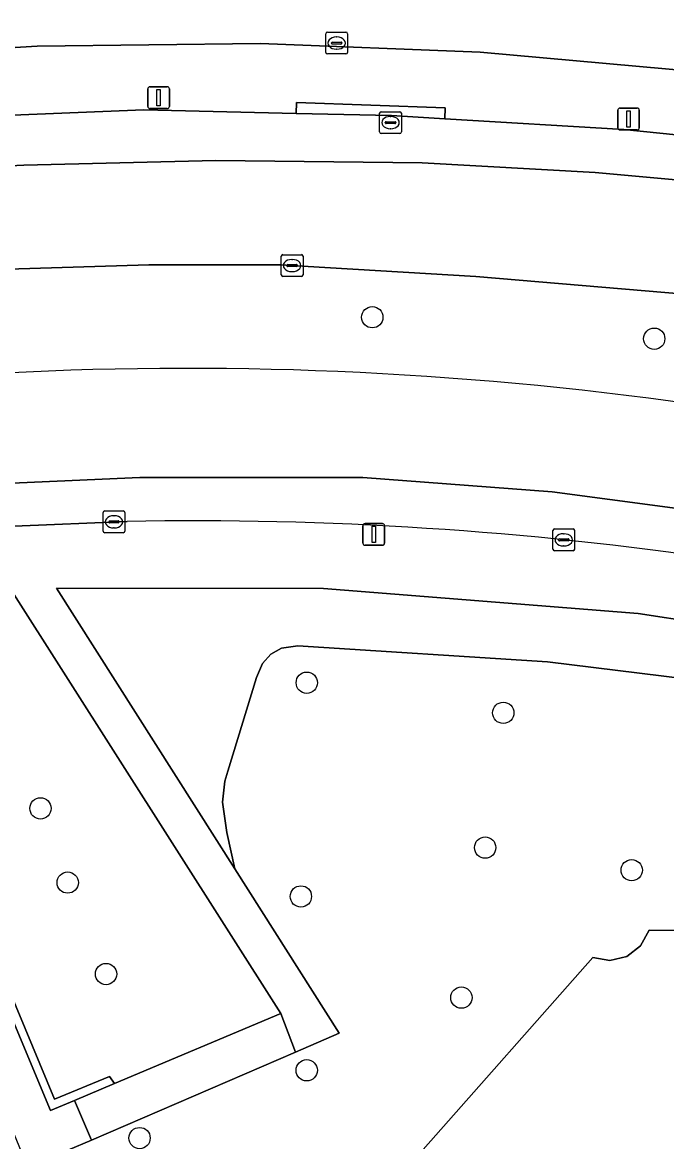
# Model space of a CAD drawing. Extents: x 163008 to 163854, y 382777 to 383982.
# Drawn here: x 163066 to 163095.5, y 383887.2 to 383938.5 of the extents above; entities that cross this region are included whole.
import ezdxf

# ---------------------------------------------------------------- set-up
doc = ezdxf.new("R2010")
doc.units = 0
for name, color, linetype in [('IMGEO_Berm_groen', 7, 'Continuous'), ('IMGEO_Boom', 7, 'Continuous'), ('IMGEO_Erf', 7, 'Continuous'), ('IMGEO_Gemengd_bos', 7, 'Continuous'), ('IMGEO_Groenvoorziening', 7, 'Continuous'), ('IMGEO_Kolk', 7, 'Continuous'), ('IMGEO_Lichtmast', 7, 'Continuous'), ('IMGEO_Loofbos', 7, 'Continuous'), ('IMGEO_Muur', 7, 'Continuous'), ('IMGEO_Rijbaan_lokaal_gesloten', 7, 'Continuous'), ('IMGEO_Rioolput', 7, 'Continuous'), ('IMGEO_Voetpad_open', 7, 'Continuous')]:
    doc.layers.add(name, color=color, linetype=linetype)

msp = doc.modelspace()

# ---------------------------------------------------------------- linework, layer by layer
at = {"layer": 'IMGEO_Berm_groen'}
msp.add_lwpolyline([(163128.117, 383919.856), (163123.488, 383921.171), (163118.231, 383922.517), (163109.152, 383924.363), (163102.323, 383925.525), (163086.786, 383926.85), (163077.814, 383927.382), (163071.788, 383927.384), (163064.331, 383927.156), (163052.705, 383926.424), (163054.886, 383921.669), (163064.117, 383922.359)], dxfattribs=at)
msp.add_arc((163073.542, 383758.414), 164.216, 81.88159, 93.29041, dxfattribs=at)
at = {"layer": 'IMGEO_Boom'}
for centre in [(163082.039, 383924.98), (163094.973, 383923.992), (163079.034, 383908.208), (163088.047, 383906.828), (163066.816, 383902.444), (163087.217, 383900.645), (163093.939, 383899.609), (163068.064, 383899.041), (163078.761, 383898.402), (163069.822, 383894.844), (163086.128, 383893.762), (163079.032, 383890.427), (163071.361, 383887.315)]:
    msp.add_circle(centre, 0.489, dxfattribs=at)
at = {"layer": 'IMGEO_Erf'}
msp.add_lwpolyline([(163184.828, 383944.488), (163192.198, 383963.657), (163130.778, 383970.367), (163125.854, 383970.697), (163118.509, 383970.897), (163094.915, 383970.999), (163036.247, 383970.543), (163053.933, 383937.027), (163053.953, 383936.658), (163066.661, 383937.409), (163076.906, 383937.538), (163086.987, 383937.137), (163101.44, 383935.846), (163112.282, 383934.196), (163117.29, 383933.145), (163127.258, 383930.613), (163137, 383927.725), (163146.563, 383924.32), (163155.953, 383920.628), (163176.923, 383911.904), (163182.463, 383935.631), (163183.532, 383940.207), (163183.965, 383942.062)], close=True, dxfattribs=at)
at = {"layer": 'IMGEO_Gemengd_bos'}
msp.add_lwpolyline([(163077.836, 383893.032), (163065.481, 383912.446), (163064.573, 383912.4), (163064.588, 383912.165), (163058.135, 383911.541), (163067.456, 383889.097), (163069.984, 383890.136), (163070.204, 383889.818)], close=True, dxfattribs=at)
at = {"layer": 'IMGEO_Groenvoorziening'}
for points in [[(163125.01, 383904.299), (163120.135, 383905.812), (163110.459, 383908.428), (163102.636, 383910.097), (163094.243, 383911.389), (163079.804, 383912.529), (163067.557, 383912.546), (163075.735, 383899.671), (163075.363, 383901.337), (163075.167, 383902.723), (163075.278, 383903.686), (163075.409, 383904.154), (163076.729, 383908.454), (163076.997, 383909.098), (163077.382, 383909.516), (163077.878, 383909.794), (163078.625, 383909.903), (163090.082, 383909.165), (163099.641, 383907.993), (163107.117, 383906.581), (163115.028, 383904.718), (163124.944, 383901.828)], [(163135.78, 383884.499), (163129.923, 383887.396), (163124.231, 383889.85), (163117.841, 383892.207), (163112.185, 383893.964), (163107.273, 383895.249), (163099.776, 383896.796), (163094.736, 383896.858), (163094.347, 383896.132), (163093.715, 383895.647), (163092.94, 383895.462), (163092.157, 383895.608), (163084.372, 383886.793)]]:
    msp.add_lwpolyline(points, dxfattribs=at)
at = {"layer": 'IMGEO_Kolk'}
for p, q in [((163077.859, 383926.923), (163077.859, 383927.775)), ((163077.934, 383927.849), (163078.786, 383927.849)), ((163078.347, 383927.629), (163078.372, 383927.629)), ((163078.86, 383927.775), (163078.86, 383926.923)), ((163078.118, 383927.343), (163078.118, 383927.355)), ((163078.556, 383927.306), (163078.158, 383927.306)), ((163078.161, 383927.392), (163078.559, 383927.392)), ((163078.37, 383927.069), (163078.345, 383927.069)), ((163078.602, 383927.355), (163078.602, 383927.343)), ((163078.786, 383926.849), (163077.934, 383926.849)), ((163069.687, 383915.166), (163069.687, 383916.018)), ((163069.762, 383916.092), (163070.614, 383916.092)), ((163069.989, 383915.635), (163070.387, 383915.635)), ((163070.175, 383915.872), (163070.2, 383915.872)), ((163070.688, 383916.018), (163070.688, 383915.166)), ((163069.946, 383915.586), (163069.946, 383915.598)), ((163070.384, 383915.549), (163069.986, 383915.549)), ((163070.198, 383915.312), (163070.173, 383915.312)), ((163070.43, 383915.598), (163070.43, 383915.586)), ((163090.322, 383914.337), (163090.322, 383915.189)), ((163090.397, 383915.263), (163091.249, 383915.263)), ((163091.323, 383915.189), (163091.323, 383914.337)), ((163070.614, 383915.092), (163069.762, 383915.092)), ((163090.581, 383914.757), (163090.581, 383914.769)), ((163091.019, 383914.72), (163090.621, 383914.72)), ((163090.624, 383914.806), (163091.022, 383914.806)), ((163090.81, 383915.043), (163090.835, 383915.043)), ((163091.065, 383914.769), (163091.065, 383914.757)), ((163091.249, 383914.263), (163090.397, 383914.263)), ((163090.833, 383914.483), (163090.808, 383914.483))]:
    msp.add_line(p, q, dxfattribs=at)
for points in [[(163077.859, 383926.923), (163077.859, 383927.775)], [(163077.934, 383927.849), (163078.786, 383927.849)], [(163078.86, 383927.775), (163078.86, 383926.923)], [(163078.786, 383926.849), (163077.934, 383926.849)], [(163069.687, 383915.166), (163069.687, 383916.018)], [(163069.762, 383916.092), (163070.614, 383916.092)], [(163070.688, 383916.018), (163070.688, 383915.166)], [(163090.322, 383914.337), (163090.322, 383915.189)], [(163090.397, 383915.263), (163091.249, 383915.263)], [(163091.323, 383915.189), (163091.323, 383914.337)], [(163070.614, 383915.092), (163069.762, 383915.092)], [(163091.249, 383914.263), (163090.397, 383914.263)]]:
    msp.add_lwpolyline(points, dxfattribs=at)
for centre, radius, start, end in [((163077.936, 383927.773), 0.0765, 91.552, 178.448), ((163077.936, 383927.773), 0.0765, 91.552, 178.448), ((163078.784, 383927.773), 0.0765, 1.552, 88.448), ((163078.784, 383927.773), 0.0765, 1.552, 88.448), ((163077.936, 383926.925), 0.0765, 181.552, 268.448), ((163077.936, 383926.925), 0.0765, 181.552, 268.448), ((163078.158, 383927.352), 0.0403, 85.8775, 175.7526), ((163078.155, 383927.342), 0.0366, 178.938, 274.7102), ((163078.559, 383927.349), 0.043, 264.8664, 352.4533), ((163078.563, 383927.354), 0.0386, 1.7309, 96.639), ((163078.784, 383926.925), 0.0765, 271.552, 358.448), ((163078.784, 383926.925), 0.0765, 271.552, 358.448), ((163069.764, 383916.016), 0.0765, 91.552, 178.448), ((163069.764, 383916.016), 0.0765, 91.552, 178.448), ((163069.986, 383915.595), 0.0403, 85.8775, 175.7526), ((163070.391, 383915.597), 0.0386, 1.7309, 96.639), ((163070.612, 383916.016), 0.0765, 1.552, 88.448), ((163070.612, 383916.016), 0.0765, 1.552, 88.448), ((163069.764, 383915.168), 0.0765, 181.552, 268.448), ((163069.764, 383915.168), 0.0765, 181.552, 268.448), ((163069.983, 383915.585), 0.0366, 178.938, 274.7102), ((163070.387, 383915.592), 0.043, 264.8664, 352.4533), ((163070.612, 383915.168), 0.0765, 271.552, 358.448), ((163070.612, 383915.168), 0.0765, 271.552, 358.448), ((163090.399, 383915.187), 0.0765, 91.552, 178.448), ((163090.399, 383915.187), 0.0765, 91.552, 178.448), ((163091.247, 383915.187), 0.0765, 1.552, 88.448), ((163091.247, 383915.187), 0.0765, 1.552, 88.448), ((163090.621, 383914.766), 0.0403, 85.8775, 175.7526), ((163090.618, 383914.756), 0.0366, 178.938, 274.7102), ((163091.022, 383914.763), 0.043, 264.8664, 352.4533), ((163091.026, 383914.768), 0.0386, 1.7309, 96.639), ((163090.399, 383914.339), 0.0765, 181.552, 268.448), ((163090.399, 383914.339), 0.0765, 181.552, 268.448), ((163091.247, 383914.339), 0.0765, 271.552, 358.448), ((163091.247, 383914.339), 0.0765, 271.552, 358.448)]:
    msp.add_arc(centre, radius, start, end, dxfattribs=at)
for centre, major_axis, ratio, start_param, end_param in [((163078.346, 383927.349), (-0.387, 0.002), 0.722429, 4.712389, 7.853982), ((163078.371, 383927.349), (-0.39, 0.002), 0.717154, 1.570796, 4.712389), ((163070.174, 383915.592), (-0.387, 0.002), 0.722429, 4.712389, 7.853982), ((163070.199, 383915.592), (-0.39, 0.002), 0.717154, 1.570796, 4.712389), ((163090.809, 383914.763), (-0.387, 0.002), 0.722429, 4.712389, 7.853982), ((163090.834, 383914.763), (-0.39, 0.002), 0.717154, 1.570796, 4.712389)]:
    msp.add_ellipse(centre, major_axis=major_axis, ratio=ratio, start_param=start_param, end_param=end_param, dxfattribs=at)
at = {"layer": 'IMGEO_Lichtmast'}
for p, q in [((163071.739, 383934.652), (163071.739, 383935.452)), ((163071.739, 383935.452), (163071.739, 383934.652)), ((163071.839, 383935.552), (163072.629, 383935.552)), ((163072.629, 383935.552), (163071.839, 383935.552)), ((163072.729, 383935.452), (163072.729, 383934.652)), ((163072.729, 383934.652), (163072.729, 383935.452)), ((163072.629, 383934.552), (163071.839, 383934.552)), ((163071.839, 383934.552), (163072.629, 383934.552)), ((163093.299, 383933.675), (163093.299, 383934.475)), ((163093.299, 383934.475), (163093.299, 383933.675)), ((163093.399, 383934.575), (163094.189, 383934.575)), ((163094.189, 383934.575), (163093.399, 383934.575)), ((163094.289, 383934.475), (163094.289, 383933.675)), ((163094.289, 383933.675), (163094.289, 383934.475)), ((163094.189, 383933.575), (163093.399, 383933.575)), ((163093.399, 383933.575), (163094.189, 383933.575)), ((163081.61, 383914.614), (163081.61, 383915.414)), ((163081.61, 383915.414), (163081.61, 383914.614)), ((163081.71, 383915.514), (163082.5, 383915.514)), ((163082.5, 383915.514), (163081.71, 383915.514)), ((163082.6, 383915.414), (163082.6, 383914.614)), ((163082.6, 383914.614), (163082.6, 383915.414)), ((163082.5, 383914.514), (163081.71, 383914.514)), ((163081.71, 383914.514), (163082.5, 383914.514))]:
    msp.add_line(p, q, dxfattribs=at)
for points in [[(163072.159, 383935.427), (163072.309, 383935.427), (163072.309, 383934.677), (163072.159, 383934.677), (163072.159, 383935.427)], [(163093.719, 383934.45), (163093.869, 383934.45), (163093.869, 383933.7), (163093.719, 383933.7), (163093.719, 383934.45)], [(163082.03, 383915.389), (163082.18, 383915.389), (163082.18, 383914.639), (163082.03, 383914.639), (163082.03, 383915.389)]]:
    msp.add_lwpolyline(points, dxfattribs=at)
for centre, start, end in [((163071.839, 383935.452), 90, 180), ((163071.839, 383935.452), 90, 180), ((163072.629, 383935.452), 0, 90), ((163072.629, 383935.452), 360, 90), ((163071.839, 383934.652), 180, 270), ((163071.839, 383934.652), 180, 270), ((163072.629, 383934.652), 270, 0), ((163072.629, 383934.652), 270, 0), ((163093.399, 383934.475), 90, 180), ((163093.399, 383934.475), 90, 180), ((163094.189, 383934.475), 0, 90), ((163094.189, 383934.475), 360, 90), ((163093.399, 383933.675), 180, 270), ((163093.399, 383933.675), 180, 270), ((163094.189, 383933.675), 270, 0), ((163094.189, 383933.675), 270, 0), ((163081.71, 383915.414), 90, 180), ((163081.71, 383915.414), 90, 180), ((163082.5, 383915.414), 0, 90), ((163082.5, 383915.414), 360, 90), ((163081.71, 383914.614), 180, 270), ((163081.71, 383914.614), 180, 270), ((163082.5, 383914.614), 270, 0), ((163082.5, 383914.614), 270, 0)]:
    msp.add_arc(centre, 0.1, start, end, dxfattribs=at)
at = {"layer": 'IMGEO_Loofbos'}
for points in [[(163136.967, 383883.938), (163142.177, 383895.237), (163135.039, 383898.219), (163124.944, 383901.828), (163115.028, 383904.718), (163107.117, 383906.581), (163099.641, 383907.993), (163090.082, 383909.165), (163078.625, 383909.903), (163077.878, 383909.794), (163077.382, 383909.516), (163076.997, 383909.098), (163076.729, 383908.454), (163075.409, 383904.154), (163075.278, 383903.686), (163075.167, 383902.723), (163075.363, 383901.337), (163075.735, 383899.671), (163080.526, 383892.128), (163078.517, 383891.263), (163069.149, 383887.229), (163068.076, 383886.767)], [(163084.372, 383886.793), (163092.157, 383895.608), (163092.94, 383895.462), (163093.715, 383895.647), (163094.347, 383896.132), (163094.736, 383896.858), (163099.776, 383896.796), (163107.273, 383895.249), (163112.185, 383893.964), (163117.841, 383892.207), (163124.231, 383889.85), (163129.923, 383887.396), (163135.78, 383884.499)]]:
    msp.add_lwpolyline(points, dxfattribs=at)
at = {"layer": 'IMGEO_Muur'}
msp.add_lwpolyline([(163058.135, 383911.541), (163057.704, 383911.501), (163067.269, 383888.582), (163068.376, 383889.048), (163070.204, 383889.818), (163069.984, 383890.136), (163067.456, 383889.097)], close=True, dxfattribs=at)
at = {"layer": 'IMGEO_Rijbaan_lokaal_gesloten'}
for points in [[(163106.753, 383931.923), (163100.189, 383932.926), (163093.583, 383933.597), (163085.365, 383934.086), (163082.924, 383934.231), (163078.545, 383934.331), (163071.563, 383934.49), (163061.748, 383934.097), (163049.96, 383933.198), (163048.406, 383933.05), (163049.348, 383930.967), (163053.815, 383931.302), (163058.991, 383931.624), (163066.058, 383931.951), (163074.864, 383932.168), (163084.323, 383932.06), (163092.259, 383931.624), (163099.326, 383930.972), (163113.907, 383928.502), (163123.148, 383926.544)], [(163144.131, 383919.474), (163132.281, 383923.607), (163123.148, 383926.544), (163113.907, 383928.502), (163099.326, 383930.972), (163092.259, 383931.624), (163084.323, 383932.06), (163074.864, 383932.168), (163066.058, 383931.951), (163058.991, 383931.624), (163053.815, 383931.302), (163049.348, 383930.967), (163051.447, 383926.327), (163052.705, 383926.424), (163064.331, 383927.156), (163071.788, 383927.384), (163077.814, 383927.382), (163086.786, 383926.85), (163102.323, 383925.525), (163109.152, 383924.363), (163118.231, 383922.517), (163123.488, 383921.171), (163128.117, 383919.856)], [(163064.117, 383922.359), (163054.886, 383921.669), (163053.727, 383921.541), (163053.616, 383921.533), (163055.785, 383916.736), (163063.771, 383917.295), (163071.381, 383917.621), (163081.601, 383917.621), (163090.298, 383916.969), (163098.452, 383915.881), (163111.014, 383913.5), (163121.885, 383910.563)], [(163138.085, 383904.472), (163129.061, 383908.279), (163121.885, 383910.563), (163111.014, 383913.5), (163098.452, 383915.881), (163090.298, 383916.969), (163081.601, 383917.621), (163071.381, 383917.621), (163063.771, 383917.295), (163055.785, 383916.736), (163056.7, 383914.713), (163057.768, 383914.814), (163065.608, 383915.399), (163070.797, 383915.613)]]:
    msp.add_lwpolyline(points, dxfattribs=at)
for centre, radius, start, end in [((163073.542, 383758.414), 164.216, 81.88159, 93.29041), ((163073.776, 383749.236), 166.404, 81.5658, 91.02576), ((162070.243, 383483.385), 1074.274, 21.298366, 23.473368), ((162162.76, 383521.49), 971.787, 16.429932, 23.585119), ((162162.76, 383521.49), 971.787, 16.429932, 23.585119)]:
    msp.add_arc(centre, radius, start, end, dxfattribs=at)
at = {"layer": 'IMGEO_Rioolput'}
for p, q in [((163079.905, 383937.131), (163079.905, 383937.983)), ((163079.98, 383938.057), (163080.832, 383938.057)), ((163080.393, 383937.837), (163080.418, 383937.837)), ((163080.906, 383937.983), (163080.906, 383937.131)), ((163080.164, 383937.551), (163080.164, 383937.563)), ((163080.602, 383937.514), (163080.204, 383937.514)), ((163080.207, 383937.6), (163080.605, 383937.6)), ((163080.416, 383937.277), (163080.391, 383937.277)), ((163080.648, 383937.563), (163080.648, 383937.551)), ((163080.832, 383937.057), (163079.98, 383937.057)), ((163082.376, 383933.482), (163082.376, 383934.334)), ((163082.451, 383934.408), (163083.303, 383934.408)), ((163082.864, 383934.188), (163082.889, 383934.188)), ((163083.377, 383934.334), (163083.377, 383933.482)), ((163082.635, 383933.902), (163082.635, 383933.914)), ((163083.073, 383933.865), (163082.675, 383933.865)), ((163082.678, 383933.951), (163083.076, 383933.951)), ((163082.887, 383933.628), (163082.862, 383933.628)), ((163083.119, 383933.914), (163083.119, 383933.902)), ((163083.303, 383933.408), (163082.451, 383933.408))]:
    msp.add_line(p, q, dxfattribs=at)
for points in [[(163079.905, 383937.131), (163079.905, 383937.983)], [(163079.98, 383938.057), (163080.832, 383938.057)], [(163080.906, 383937.983), (163080.906, 383937.131)], [(163080.832, 383937.057), (163079.98, 383937.057)], [(163082.376, 383933.482), (163082.376, 383934.334)], [(163082.451, 383934.408), (163083.303, 383934.408)], [(163083.377, 383934.334), (163083.377, 383933.482)], [(163083.303, 383933.408), (163082.451, 383933.408)]]:
    msp.add_lwpolyline(points, dxfattribs=at)
for centre, radius, start, end in [((163079.982, 383937.981), 0.0765, 91.552, 178.448), ((163079.982, 383937.981), 0.0765, 91.552, 178.448), ((163080.83, 383937.981), 0.0765, 1.552, 88.448), ((163080.83, 383937.981), 0.0765, 1.552, 88.448), ((163080.204, 383937.56), 0.0403, 85.8775, 175.7526), ((163080.201, 383937.55), 0.0366, 178.938, 274.7102), ((163080.605, 383937.557), 0.043, 264.8664, 352.4533), ((163080.609, 383937.562), 0.0386, 1.7309, 96.639), ((163079.982, 383937.133), 0.0765, 181.552, 268.448), ((163079.982, 383937.133), 0.0765, 181.552, 268.448), ((163080.83, 383937.133), 0.0765, 271.552, 358.448), ((163080.83, 383937.133), 0.0765, 271.552, 358.448), ((163082.453, 383934.332), 0.0765, 91.552, 178.448), ((163082.453, 383934.332), 0.0765, 91.552, 178.448), ((163083.301, 383934.332), 0.0765, 1.552, 88.448), ((163083.301, 383934.332), 0.0765, 1.552, 88.448), ((163082.675, 383933.911), 0.0403, 85.8775, 175.7526), ((163082.672, 383933.901), 0.0366, 178.938, 274.7102), ((163083.076, 383933.908), 0.043, 264.8664, 352.4533), ((163083.08, 383933.913), 0.0386, 1.7309, 96.639), ((163082.453, 383933.484), 0.0765, 181.552, 268.448), ((163082.453, 383933.484), 0.0765, 181.552, 268.448), ((163083.301, 383933.484), 0.0765, 271.552, 358.448), ((163083.301, 383933.484), 0.0765, 271.552, 358.448)]:
    msp.add_arc(centre, radius, start, end, dxfattribs=at)
for centre, major_axis, ratio, start_param, end_param in [((163080.392, 383937.557), (-0.387, 0.002), 0.722429, 4.712389, 7.853982), ((163080.417, 383937.557), (-0.39, 0.002), 0.717154, 1.570796, 4.712389), ((163082.863, 383933.908), (-0.387, 0.002), 0.722429, 4.712389, 7.853982), ((163082.888, 383933.908), (-0.39, 0.002), 0.717154, 1.570796, 4.712389)]:
    msp.add_ellipse(centre, major_axis=major_axis, ratio=ratio, start_param=start_param, end_param=end_param, dxfattribs=at)
at = {"layer": 'IMGEO_Voetpad_open'}
for points in [[(163127.258, 383930.613), (163117.29, 383933.145), (163112.282, 383934.196), (163101.44, 383935.846), (163086.987, 383937.137), (163076.906, 383937.538), (163066.661, 383937.409), (163053.953, 383936.658), (163053.933, 383937.027), (163047.28, 383936.399), (163046.907, 383936.364), (163047.074, 383935.994), (163048.406, 383933.05), (163049.96, 383933.198), (163061.748, 383934.097), (163071.563, 383934.49), (163078.545, 383934.331), (163078.562, 383934.83), (163085.382, 383934.585), (163085.365, 383934.086), (163093.583, 383933.597), (163100.189, 383932.926), (163106.753, 383931.923)], [(163070.797, 383915.613), (163065.608, 383915.399), (163057.768, 383914.814), (163056.7, 383914.713), (163057.961, 383911.925), (163058.135, 383911.541), (163064.588, 383912.165), (163064.573, 383912.4), (163065.481, 383912.446), (163077.836, 383893.032), (163078.517, 383891.263), (163080.526, 383892.128), (163075.735, 383899.671), (163067.557, 383912.546), (163079.804, 383912.529), (163094.243, 383911.389), (163102.636, 383910.097), (163110.459, 383908.428), (163120.135, 383905.812), (163125.01, 383904.299)], [(163090.491, 383825.752), (163083.753, 383845.205), (163076.586, 383864.731), (163068.076, 383886.767), (163069.149, 383887.229), (163068.376, 383889.048), (163067.269, 383888.582), (163057.704, 383911.501), (163055.616, 383911.293)]]:
    msp.add_lwpolyline(points, dxfattribs=at)
for points in [[(163085.365, 383934.086), (163085.382, 383934.585), (163078.562, 383934.83), (163078.545, 383934.331), (163082.924, 383934.231)], [(163069.149, 383887.229), (163078.517, 383891.263), (163077.836, 383893.032), (163070.204, 383889.818), (163068.376, 383889.048)]]:
    msp.add_lwpolyline(points, close=True, dxfattribs=at)
for centre, radius, start, end in [((163073.776, 383749.236), 166.404, 81.5658, 91.02576), ((162070.243, 383483.385), 1074.274, 21.298366, 23.473368)]:
    msp.add_arc(centre, radius, start, end, dxfattribs=at)

doc.saveas('drawing.dxf')
